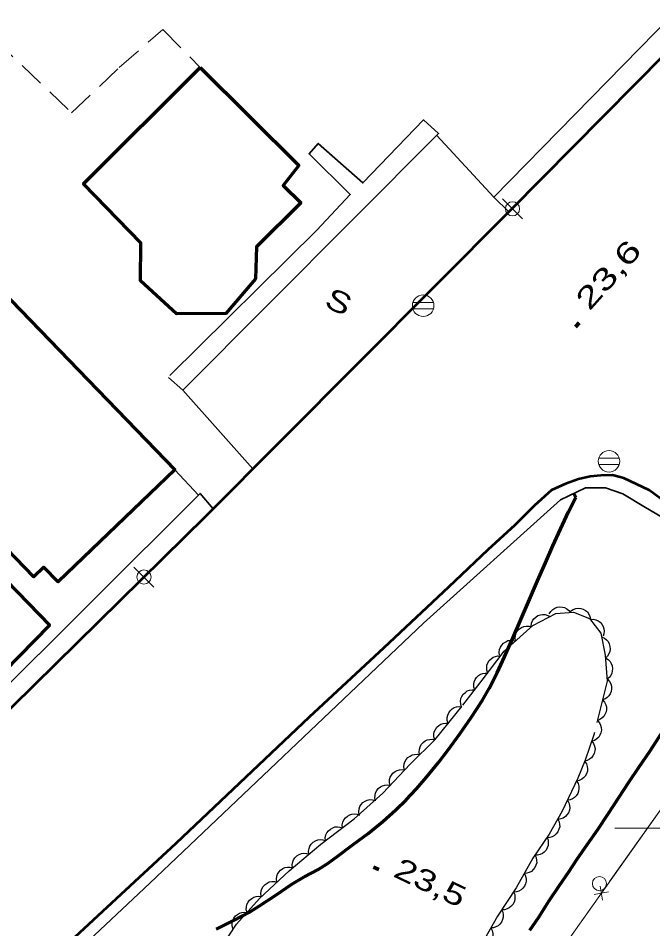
# Model space of a CAD drawing. Extents: x 356765 to 358572, y 5103174 to 5104650.
# Drawn here: x 357853 to 357897.7, y 5103492.9 to 5103557 of the extents above; entities that cross this region are included whole.
import ezdxf

# ---------------------------------------------------------------- set-up
doc = ezdxf.new("R2010")
doc.units = 0
doc.header["$LTSCALE"] = 0.6
for name, pattern in [('DOT_DASHED', [7.7, 5, -1.2, 0.3, -1.2]), ('LONG_DASHED', [7.5, 6, -1.5]), ('MEDIUM_DASHED', [4.5, 3, -1.5])]:
    doc.linetypes.add(name, pattern=pattern)
for name, color, linetype, lineweight in [('19', 7, 'Continuous', 13), ('21', 7, 'Continuous', 53), ('22', 7, 'Continuous', 35), ('3', 7, 'Continuous', 140), ('31', 7, 'Continuous', 70), ('36', 7, 'Continuous', 13), ('37', 7, 'Continuous', 13), ('44', 7, 'Continuous', 25), ('52', 7, 'Continuous', 13), ('61', 7, 'Continuous', 13)]:
    doc.layers.add(name, color=color, linetype=linetype, lineweight=lineweight)

msp = doc.modelspace()

# ---------------------------------------------------------------- linework, layer by layer
at = {"layer": '19'}
for p, q in [((357869.5, 5103525.29), (357864.56, 5103530.84)), ((357864, 5103525.22), (357865.66, 5103523.45))]:
    msp.add_line(p, q, dxfattribs=at)
at = {"layer": '21'}
for points in [[(357846.53, 5103502.66), (357866.19, 5103521.97), (357887.7, 5103543.55), (357911.58, 5103567.69)], [(357889.92, 5103410.22), (357900.23, 5103428.34), (357911.54, 5103448.19), (357925.11, 5103471.79), (357939.18, 5103497.16), (357931.06, 5103502.23), (357900.69, 5103521.67), (357898.22, 5103523.21), (357897.42, 5103523.8), (357895.64, 5103524.63), (357894.85, 5103524.86), (357894.02, 5103524.82), (357893.26, 5103524.76), (357892.44, 5103524.57), (357891.53, 5103524.24), (357890.55, 5103523.8), (357889.35, 5103522.72), (357887.95, 5103521.34), (357886.05, 5103519.59), (357883.29, 5103516.97), (357878.74, 5103512.69), (357873.46, 5103507.82), (357864.07, 5103498.91), (357852.75, 5103488.42)]]:
    msp.add_lwpolyline(points, dxfattribs=at)
at = {"layer": '22'}
for points in [[(357887.54, 5103543.4), (357886.48, 5103544.42), (357902.45, 5103560.73), (357923.92, 5103582.46), (357946.05, 5103603.62), (357962.84, 5103620.36), (357965.15, 5103622.66), (357968.27, 5103625.77), (357977.81, 5103635.28), (357982.73, 5103640.18), (357998.72, 5103656.24), (358012.51, 5103670.01), (358013.39, 5103669.19)], [(357863.55, 5103531.73), (357864.56, 5103530.84), (357882.59, 5103548.9), (357881.53, 5103549.86), (357877.25, 5103545.42), (357874.11, 5103548.2), (357873.46, 5103547.47), (357876.36, 5103544.62), (357874.02, 5103542.11), (357863.65, 5103531.86)], [(357937.99, 5103497.9), (357937.4, 5103496.83), (357920.72, 5103507.43), (357919.51, 5103508.21), (357917.59, 5103509.46), (357900.24, 5103520.76), (357897.17, 5103522.57), (357895.57, 5103523.54), (357894.34, 5103523.96), (357892.93, 5103523.97), (357891.19, 5103523.12), (357881.53, 5103514.44), (357862.23, 5103496.13), (357846.59, 5103481.45), (357846.69, 5103480.61)], [(357851.41, 5103507.46), (357850.59, 5103508.44), (357865.78, 5103523.57), (357866.7, 5103522.49)]]:
    msp.add_lwpolyline(points, dxfattribs=at)
at = {"layer": '22', "linetype": 'LONG_DASHED', "lineweight": 70}
for points in [[(357866.92, 5103492.88), (357868.13, 5103493.49), (357869.27, 5103494.09), (357869.96, 5103494.53), (357871.11, 5103495.29), (357872.24, 5103496.05), (357873.12, 5103496.57), (357874.1, 5103497.09), (357874.74, 5103497.5), (357875.41, 5103497.99), (357876.57, 5103498.84), (357877.62, 5103499.63), (357878.66, 5103500.48), (357879.58, 5103501.28), (357880.31, 5103502), (357881.02, 5103502.76), (357881.73, 5103503.59), (357882.57, 5103504.62), (357883.26, 5103505.51), (357884.08, 5103506.65), (357884.89, 5103507.8), (357885.68, 5103509.01), (357886.16, 5103509.84), (357886.71, 5103510.93), (357887.23, 5103512.05), (357887.82, 5103513.38), (357888.41, 5103514.74), (357889, 5103516.09), (357889.56, 5103517.41), (357890.11, 5103518.68), (357890.63, 5103519.87), (357891.17, 5103521.05), (357891.74, 5103522.26), (357892.26, 5103523.28), (357892.12, 5103523.57), (357892.26, 5103523.28)], [(357889.01, 5103492.83), (357889.64, 5103493.74), (357890.36, 5103494.87), (357891.08, 5103495.95), (357891.77, 5103496.93), (357892.33, 5103497.8), (357893.08, 5103498.87), (357893.81, 5103499.91), (357894.54, 5103501.01), (357895.28, 5103502.15), (357895.99, 5103503.24), (357896.72, 5103504.32), (357897.44, 5103505.38), (357898.18, 5103506.5), (357898.94, 5103507.66), (357899.56, 5103508.59), (357900.25, 5103509.71), (357900.92, 5103510.79), (357901.47, 5103511.7), (357902.19, 5103512.79), (357903.03, 5103513.97), (357903.84, 5103515.13), (357904.63, 5103516.23), (357905.48, 5103517.34)]]:
    msp.add_lwpolyline(points, dxfattribs=at)
at = {"layer": '3'}
for p, q in [((357892.24, 5103535.29), (357892.5, 5103535.58)), ((357878.01, 5103497.26), (357878.37, 5103497.09))]:
    msp.add_line(p, q, dxfattribs=at)
at = {"layer": '31'}
for points in [[(357865.78, 5103553.55), (357872.75, 5103546.66), (357871.63, 5103545.25), (357872.89, 5103544.03), (357869.76, 5103540.93), (357869.69, 5103538.68), (357867.6, 5103536.23), (357864.11, 5103536.2), (357861.59, 5103538.54), (357861.6, 5103541.2), (357857.56, 5103545.36), (357865.78, 5103553.55)], [(357849.05, 5103540.66), (357864, 5103525.22), (357855.78, 5103517.34), (357854.76, 5103518.38), (357854.06, 5103517.7), (357845.77, 5103526.26), (357844.58, 5103525.18), (357855.16, 5103514.29), (357848.78, 5103507.8), (357841.68, 5103515.34), (357843.05, 5103516.78), (357832.44, 5103527.71), (357838.53, 5103533.68), (357840.18, 5103532), (357849.05, 5103540.66)]]:
    msp.add_lwpolyline(points, close=True, dxfattribs=at)
at = {"layer": '36'}
for p, q in [((357888.5, 5103542.89), (357887.09, 5103544.3)), ((357887.09, 5103542.89), (357888.5, 5103544.3)), ((357882.22, 5103537.01), (357880.77, 5103537.01)), ((357880.77, 5103536.55), (357882.22, 5103536.55)), ((357895.31, 5103526.05), (357893.86, 5103526.05)), ((357893.86, 5103525.59), (357895.31, 5103525.59)), ((357862.53, 5103516.97), (357861.12, 5103518.38)), ((357861.12, 5103516.97), (357862.53, 5103518.38))]:
    msp.add_line(p, q, dxfattribs=at)
for centre, radius in [((357887.7968, 5103543.5974), 0.5), ((357881.5018, 5103536.7796), 0.7588), ((357894.5963, 5103525.8265), 0.7588), ((357861.8268, 5103517.6774), 0.5), ((357893.9238, 5103496.0971), 0.5)]:
    msp.add_circle(centre, radius, dxfattribs=at)
at = {"layer": '37'}
for p, q in [((357897.53, 5103500.31), (357900.42, 5103504.39)), ((357894.63, 5103496.24), (357897.53, 5103500.31)), ((357894.55, 5103495.51), (357893.56, 5103495.34)), ((357894.14, 5103494.93), (357893.97, 5103495.91)), ((357890.58, 5103490.53), (357893.48, 5103494.61))]:
    msp.add_line(p, q, dxfattribs=at)
msp.add_lwpolyline([(357894.16, 5103482.4), (357888.05, 5103486.96), (357908.08, 5103515.18), (357917.05, 5103509.55)], dxfattribs=at)
at = {"layer": '44'}
for points in [[(357890.39, 5103515.08), (357890.49, 5103515.26), (357890.64, 5103515.4), (357890.77, 5103515.49), (357890.94, 5103515.55), (357891.12, 5103515.58), (357891.31, 5103515.56), (357891.47, 5103515.53), (357891.62, 5103515.44), (357891.77, 5103515.33), (357891.88, 5103515.18)], [(357891.89, 5103515.28), (357892.07, 5103515.39), (357892.26, 5103515.46), (357892.42, 5103515.49), (357892.6, 5103515.47), (357892.77, 5103515.41), (357892.94, 5103515.32), (357893.07, 5103515.22), (357893.17, 5103515.07), (357893.25, 5103514.91), (357893.29, 5103514.73)], [(357889.1, 5103514.21), (357889.13, 5103514.42), (357889.21, 5103514.6), (357889.3, 5103514.74), (357889.43, 5103514.86), (357889.58, 5103514.96), (357889.77, 5103515.02), (357889.92, 5103515.05), (357890.1, 5103515.03), (357890.28, 5103514.98), (357890.44, 5103514.89)], [(357888.01, 5103513.18), (357887.98, 5103513.38), (357888.01, 5103513.58), (357888.06, 5103513.74), (357888.15, 5103513.89), (357888.28, 5103514.03), (357888.44, 5103514.13), (357888.59, 5103514.2), (357888.76, 5103514.23), (357888.95, 5103514.22), (357889.12, 5103514.18)], [(357893.27, 5103514.7), (357893.48, 5103514.71), (357893.67, 5103514.66), (357893.83, 5103514.6), (357893.97, 5103514.5), (357894.09, 5103514.36), (357894.18, 5103514.19), (357894.24, 5103514.04), (357894.26, 5103513.86), (357894.24, 5103513.68), (357894.18, 5103513.51)], [(357894.07, 5103513.46), (357894.27, 5103513.38), (357894.42, 5103513.25), (357894.53, 5103513.13), (357894.61, 5103512.97), (357894.66, 5103512.79), (357894.67, 5103512.6), (357894.66, 5103512.44), (357894.59, 5103512.28), (357894.49, 5103512.12), (357894.37, 5103511.99)], [(357886.89, 5103512.17), (357886.86, 5103512.38), (357886.89, 5103512.58), (357886.94, 5103512.74), (357887.04, 5103512.89), (357887.16, 5103513.02), (357887.33, 5103513.12), (357887.47, 5103513.2), (357887.65, 5103513.22), (357887.83, 5103513.22), (357888.01, 5103513.18)], [(357886.05, 5103510.92), (357885.98, 5103511.12), (357885.98, 5103511.32), (357885.99, 5103511.48), (357886.06, 5103511.65), (357886.16, 5103511.8), (357886.3, 5103511.93), (357886.43, 5103512.03), (357886.59, 5103512.09), (357886.77, 5103512.13), (357886.95, 5103512.12)], [(357894.34, 5103511.99), (357894.53, 5103511.88), (357894.67, 5103511.73), (357894.76, 5103511.6), (357894.82, 5103511.43), (357894.85, 5103511.25), (357894.83, 5103511.06), (357894.8, 5103510.9), (357894.72, 5103510.75), (357894.6, 5103510.6), (357894.46, 5103510.49)], [(357885.14, 5103509.73), (357885.07, 5103509.93), (357885.07, 5103510.13), (357885.09, 5103510.3), (357885.16, 5103510.46), (357885.26, 5103510.61), (357885.4, 5103510.74), (357885.53, 5103510.84), (357885.7, 5103510.89), (357885.88, 5103510.92), (357886.06, 5103510.91)], [(357894.5, 5103510.49), (357894.64, 5103510.33), (357894.73, 5103510.15), (357894.78, 5103509.99), (357894.78, 5103509.81), (357894.75, 5103509.63), (357894.68, 5103509.46), (357894.59, 5103509.31), (357894.47, 5103509.19), (357894.31, 5103509.09), (357894.14, 5103509.03)], [(357884.21, 5103508.55), (357884.15, 5103508.75), (357884.14, 5103508.95), (357884.16, 5103509.12), (357884.23, 5103509.28), (357884.33, 5103509.43), (357884.48, 5103509.56), (357884.61, 5103509.66), (357884.77, 5103509.71), (357884.96, 5103509.74), (357885.14, 5103509.73)], [(357894.14, 5103509.03), (357894.28, 5103508.88), (357894.37, 5103508.69), (357894.42, 5103508.53), (357894.42, 5103508.36), (357894.39, 5103508.18), (357894.31, 5103508), (357894.23, 5103507.86), (357894.1, 5103507.74), (357893.95, 5103507.64), (357893.78, 5103507.58)], [(357883.27, 5103507.38), (357883.2, 5103507.58), (357883.2, 5103507.79), (357883.23, 5103507.95), (357883.3, 5103508.11), (357883.4, 5103508.26), (357883.55, 5103508.39), (357883.68, 5103508.49), (357883.85, 5103508.54), (357884.03, 5103508.57), (357884.21, 5103508.55)], [(357882.32, 5103506.22), (357882.26, 5103506.42), (357882.26, 5103506.62), (357882.28, 5103506.78), (357882.36, 5103506.95), (357882.46, 5103507.1), (357882.6, 5103507.23), (357882.74, 5103507.32), (357882.9, 5103507.37), (357883.09, 5103507.4), (357883.27, 5103507.38)], [(357893.78, 5103507.58), (357893.92, 5103507.42), (357894, 5103507.24), (357894.05, 5103507.08), (357894.06, 5103506.9), (357894.03, 5103506.72), (357893.95, 5103506.54), (357893.87, 5103506.4), (357893.74, 5103506.28), (357893.58, 5103506.18), (357893.42, 5103506.12)], [(357881.25, 5103505.17), (357881.21, 5103505.37), (357881.24, 5103505.57), (357881.28, 5103505.73), (357881.37, 5103505.88), (357881.49, 5103506.03), (357881.64, 5103506.14), (357881.79, 5103506.21), (357881.96, 5103506.25), (357882.14, 5103506.26), (357882.32, 5103506.22)], [(357893.38, 5103506.13), (357893.5, 5103505.96), (357893.57, 5103505.77), (357893.61, 5103505.61), (357893.59, 5103505.44), (357893.55, 5103505.26), (357893.46, 5103505.09), (357893.36, 5103504.96), (357893.22, 5103504.85), (357893.06, 5103504.76), (357892.89, 5103504.71)], [(357880.19, 5103504.11), (357880.15, 5103504.32), (357880.17, 5103504.52), (357880.21, 5103504.68), (357880.3, 5103504.83), (357880.42, 5103504.97), (357880.58, 5103505.08), (357880.72, 5103505.16), (357880.89, 5103505.19), (357881.08, 5103505.2), (357881.25, 5103505.17)], [(357892.88, 5103504.71), (357893, 5103504.54), (357893.06, 5103504.35), (357893.09, 5103504.18), (357893.07, 5103504.01), (357893.01, 5103503.83), (357892.91, 5103503.67), (357892.81, 5103503.54), (357892.67, 5103503.44), (357892.5, 5103503.36), (357892.32, 5103503.32)], [(357879.17, 5103503.01), (357879.12, 5103503.21), (357879.14, 5103503.42), (357879.17, 5103503.58), (357879.26, 5103503.73), (357879.37, 5103503.88), (357879.53, 5103503.99), (357879.67, 5103504.07), (357879.84, 5103504.11), (357880.02, 5103504.13), (357880.2, 5103504.1)], [(357892.31, 5103503.33), (357892.42, 5103503.15), (357892.47, 5103502.95), (357892.48, 5103502.79), (357892.45, 5103502.61), (357892.39, 5103502.44), (357892.28, 5103502.28), (357892.17, 5103502.16), (357892.02, 5103502.07), (357891.85, 5103502), (357891.67, 5103501.97)], [(357878.14, 5103501.92), (357878.09, 5103502.12), (357878.11, 5103502.33), (357878.14, 5103502.49), (357878.23, 5103502.64), (357878.34, 5103502.79), (357878.49, 5103502.9), (357878.63, 5103502.99), (357878.81, 5103503.03), (357878.99, 5103503.04), (357879.17, 5103503.01)], [(357876.99, 5103500.95), (357876.96, 5103501.16), (357876.99, 5103501.36), (357877.03, 5103501.52), (357877.13, 5103501.67), (357877.26, 5103501.8), (357877.42, 5103501.91), (357877.56, 5103501.98), (357877.74, 5103502.01), (357877.92, 5103502), (357878.1, 5103501.96)], [(357891.67, 5103501.97), (357891.77, 5103501.79), (357891.82, 5103501.6), (357891.84, 5103501.43), (357891.81, 5103501.26), (357891.74, 5103501.09), (357891.63, 5103500.93), (357891.52, 5103500.81), (357891.37, 5103500.71), (357891.2, 5103500.65), (357891.02, 5103500.62)], [(357875.81, 5103500.02), (357875.8, 5103500.23), (357875.85, 5103500.43), (357875.91, 5103500.58), (357876.02, 5103500.72), (357876.16, 5103500.84), (357876.33, 5103500.93), (357876.48, 5103500.99), (357876.66, 5103501), (357876.84, 5103500.98), (357877.01, 5103500.92)], [(357890.98, 5103500.64), (357891.08, 5103500.45), (357891.11, 5103500.25), (357891.12, 5103500.09), (357891.07, 5103499.92), (357891, 5103499.75), (357890.87, 5103499.6), (357890.76, 5103499.49), (357890.6, 5103499.4), (357890.43, 5103499.35), (357890.25, 5103499.33)], [(357874.61, 5103499.12), (357874.6, 5103499.33), (357874.65, 5103499.53), (357874.71, 5103499.68), (357874.82, 5103499.82), (357874.96, 5103499.94), (357875.13, 5103500.03), (357875.28, 5103500.09), (357875.46, 5103500.1), (357875.64, 5103500.08), (357875.81, 5103500.02)], [(357890.23, 5103499.35), (357890.3, 5103499.15), (357890.32, 5103498.95), (357890.31, 5103498.78), (357890.25, 5103498.62), (357890.16, 5103498.46), (357890.03, 5103498.32), (357889.91, 5103498.21), (357889.74, 5103498.15), (357889.56, 5103498.1), (357889.38, 5103498.11)], [(357873.45, 5103498.17), (357873.43, 5103498.38), (357873.47, 5103498.58), (357873.52, 5103498.74), (357873.62, 5103498.88), (357873.75, 5103499.01), (357873.92, 5103499.11), (357874.07, 5103499.18), (357874.24, 5103499.2), (357874.43, 5103499.19), (357874.6, 5103499.14)], [(357872.3, 5103497.21), (357872.28, 5103497.42), (357872.32, 5103497.62), (357872.37, 5103497.77), (357872.47, 5103497.92), (357872.6, 5103498.05), (357872.77, 5103498.14), (357872.92, 5103498.21), (357873.09, 5103498.23), (357873.28, 5103498.22), (357873.45, 5103498.17)], [(357889.36, 5103498.12), (357889.46, 5103497.93), (357889.49, 5103497.73), (357889.5, 5103497.57), (357889.45, 5103497.4), (357889.38, 5103497.23), (357889.26, 5103497.08), (357889.14, 5103496.96), (357888.98, 5103496.88), (357888.81, 5103496.83), (357888.63, 5103496.81)], [(357871.19, 5103496.2), (357871.16, 5103496.4), (357871.19, 5103496.61), (357871.23, 5103496.76), (357871.33, 5103496.91), (357871.45, 5103497.05), (357871.61, 5103497.16), (357871.75, 5103497.23), (357871.93, 5103497.26), (357872.11, 5103497.26), (357872.29, 5103497.22)], [(357888.63, 5103496.81), (357888.72, 5103496.62), (357888.76, 5103496.42), (357888.76, 5103496.26), (357888.72, 5103496.09), (357888.64, 5103495.92), (357888.52, 5103495.77), (357888.41, 5103495.66), (357888.25, 5103495.57), (357888.07, 5103495.52), (357887.89, 5103495.5)], [(357870.1, 5103495.17), (357870.07, 5103495.38), (357870.09, 5103495.58), (357870.14, 5103495.74), (357870.23, 5103495.89), (357870.36, 5103496.03), (357870.51, 5103496.13), (357870.66, 5103496.21), (357870.83, 5103496.24), (357871.02, 5103496.24), (357871.19, 5103496.2)], [(357887.87, 5103495.52), (357887.95, 5103495.32), (357887.97, 5103495.12), (357887.97, 5103494.95), (357887.91, 5103494.79), (357887.82, 5103494.63), (357887.69, 5103494.49), (357887.57, 5103494.38), (357887.41, 5103494.31), (357887.23, 5103494.26), (357887.05, 5103494.26)], [(357869.09, 5103494.06), (357869.04, 5103494.26), (357869.05, 5103494.47), (357869.08, 5103494.63), (357869.16, 5103494.79), (357869.27, 5103494.94), (357869.42, 5103495.06), (357869.56, 5103495.14), (357869.73, 5103495.19), (357869.91, 5103495.21), (357870.09, 5103495.18)], [(357887.02, 5103494.28), (357887.11, 5103494.09), (357887.14, 5103493.89), (357887.15, 5103493.73), (357887.1, 5103493.56), (357887.03, 5103493.39), (357886.91, 5103493.24), (357886.79, 5103493.13), (357886.63, 5103493.05), (357886.46, 5103492.99), (357886.28, 5103492.98)], [(357868.09, 5103492.94), (357868.04, 5103493.14), (357868.05, 5103493.35), (357868.08, 5103493.51), (357868.16, 5103493.67), (357868.27, 5103493.82), (357868.42, 5103493.93), (357868.56, 5103494.02), (357868.73, 5103494.07), (357868.91, 5103494.09), (357869.09, 5103494.06)], [(357886.28, 5103492.98), (357886.37, 5103492.79), (357886.41, 5103492.59), (357886.41, 5103492.42), (357886.37, 5103492.25), (357886.29, 5103492.08), (357886.17, 5103491.94), (357886.05, 5103491.82), (357885.9, 5103491.74), (357885.72, 5103491.68), (357885.54, 5103491.67)]]:
    msp.add_lwpolyline(points, dxfattribs=at)
at = {"layer": '44', "linetype": 'DOT_DASHED'}
msp.add_lwpolyline([(357867.21, 5103491.53), (357868.35, 5103493.23), (357869.97, 5103495.05), (357872.05, 5103497), (357874.28, 5103498.87), (357876.65, 5103500.65), (357878.65, 5103502.46), (357880.58, 5103504.5), (357882.34, 5103506.24), (357884.29, 5103508.65), (357885.67, 5103510.41), (357887.22, 5103512.47), (357889.22, 5103514.27), (357890.86, 5103515.11), (357892.09, 5103515.2), (357893.22, 5103514.76), (357894.02, 5103513.72), (357894.33, 5103512.18), (357894.47, 5103510.35), (357893.53, 5103506.58), (357892.91, 5103504.78), (357892.4, 5103503.51), (357891.3, 5103501.2), (357890.38, 5103499.57), (357889.23, 5103497.88), (357888.06, 5103495.8), (357886.75, 5103493.81), (357885.83, 5103492.18)], dxfattribs=at)
at = {"layer": '52'}
msp.add_line((357886.49, 5103544.43), (357882.47, 5103548.76), dxfattribs=at)
at = {"layer": '52', "linetype": 'MEDIUM_DASHED'}
msp.add_lwpolyline([(357849.05, 5103540.66), (357848.31, 5103541.29), (357845.56, 5103538.9), (357841.97, 5103542.51), (357838.42, 5103539.12), (357836.77, 5103541.2), (357829.21, 5103550.13), (357824.18, 5103557.26), (357828.89, 5103560.76), (357833.16, 5103562.95), (357836.53, 5103564.57), (357838.48, 5103565.43), (357838.99, 5103565.63), (357839.41, 5103565.69), (357841.01, 5103564.69), (357844.68, 5103561.95), (357850.91, 5103555.91), (357851.28, 5103555.55), (357856.73, 5103550.36), (357860.09, 5103553.55), (357863.16, 5103556.22), (357865.78, 5103553.55)], dxfattribs=at)
at = {"layer": '61'}
msp.add_line((357895, 5103500), (357905, 5103500), dxfattribs=at)

# ---------------------------------------------------------------- texts
at = {"layer": '3'}
for s, rotation, width, p in [('23,6   ', 48.237, 1.45, (357893.22, 5103536.36)), ('23,5   ', 334.619, 1.35, (357879.31, 5103496.63))]:
    msp.add_text(s, height=1.5, rotation=rotation, dxfattribs=dict(at, width=width)).set_placement(p)
at = {"layer": '52', "width": 1.3}
msp.add_text('S', height=1.5, rotation=334.69, dxfattribs=at).set_placement((357874.45, 5103536.76))

doc.saveas('drawing.dxf')
